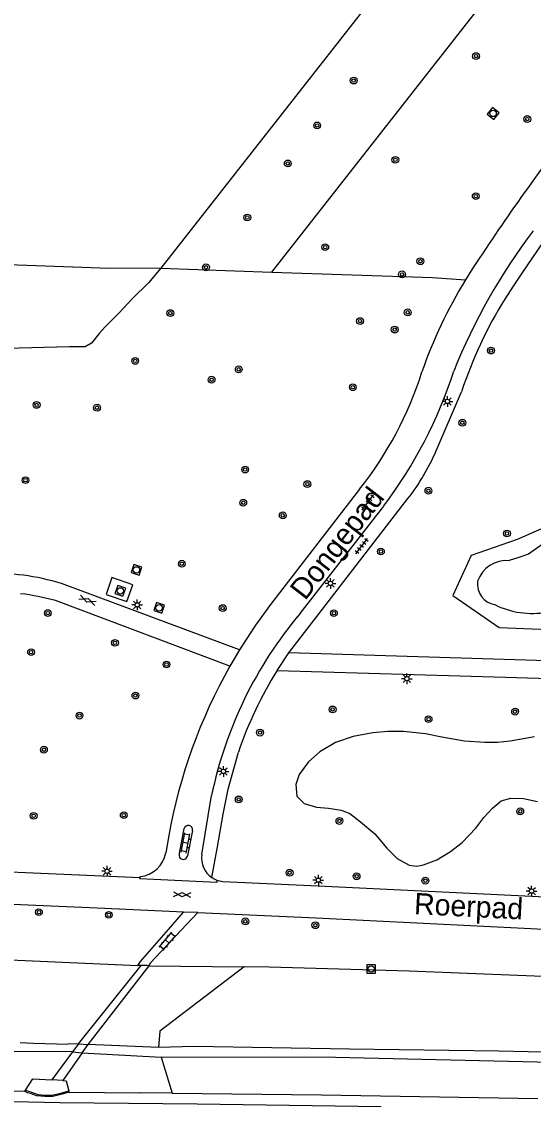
# Model space of a CAD drawing. Extents: x 126000 to 131009, y 393000 to 395500.
# Drawn here: x 130668.7 to 130729, y 394642 to 394769.7 of the extents above; entities that cross this region are included whole.
import ezdxf

# ---------------------------------------------------------------- set-up
doc = ezdxf.new("R2010")
doc.units = 0
for name, color, linetype in [('gg-afsc-hekwerk', 7, 'Continuous'), ('gg-anno-openbare ruimte label', 7, 'Continuous'), ('gg-knt-BGT kruinlijn', 7, 'Continuous'), ('gg-knt-verharding', 7, 'Continuous'), ('gg-kntw-bovenkant insteek waterloop', 7, 'Continuous'), ('gt-grn-groengrens', 7, 'Continuous'), ('gt-symb-boom', 7, 'Continuous'), ('gt-symb-gesloten verharding', 7, 'Continuous'), ('gt-symb-klinker verharding', 7, 'Continuous'), ('gt-symb-lichtmast', 7, 'Continuous'), ('gt-symb-rioolschacht', 7, 'Continuous'), ('gt-symb-tegel verharding', 7, 'Continuous'), ('gx-grn-maaiveld', 7, 'Continuous')]:
    doc.layers.add(name, color=color, linetype=linetype)

# ---------------------------------------------------------------- blocks, each defined once
blk = doc.blocks.new('gt0-BOOM')
at = {"layer": 'gt-symb-boom'}
for radius in [0.4, 0.2]:
    blk.add_circle((0, 0), radius, dxfattribs=at)
blk = doc.blocks.new('gt0-RS')
at = {"layer": 'gt-symb-rioolschacht'}
blk.add_lwpolyline([(-0.5, -0.5), (0.5, -0.5), (0.5, 0.5), (-0.5, 0.5)], close=True, dxfattribs=at)
blk.add_circle((0, 0), 0.375, dxfattribs=at)
blk = doc.blocks.new('gt0-LMAST')
at = {"layer": 'gt-symb-lichtmast'}
for p, q in [((-0.18, 0.17), (-0.45, 0.44)), ((0, 0.25), (0, 0.62)), ((0.17, 0.17), (0.44, 0.44)), ((-0.25, 0), (-0.63, 0)), ((-0.18, -0.18), (-0.45, -0.45)), ((0, -0.25), (0, -0.63)), ((0.44, -0.45), (0.17, -0.18)), ((0.25, 0), (0.62, 0))]:
    blk.add_line(p, q, dxfattribs=at)
blk.add_circle((0, 0), 0.25, dxfattribs=at)
blk = doc.blocks.new('gt0-TEG1')
at = {"layer": 'gt-symb-tegel verharding'}
for p, q in [((-1.12, 0), (1.12, 0)), ((-0.9, -0.25), (-0.9, 0.25)), ((-0.45, -0.25), (-0.45, 0.25)), ((0, -0.25), (0, 0.25)), ((0.45, -0.25), (0.45, 0.25)), ((0.9, -0.25), (0.9, 0.25))]:
    blk.add_line(p, q, dxfattribs=at)
blk = doc.blocks.new('gt0-KL1')
at = {"layer": 'gt-symb-klinker verharding'}
for p, q in [((-1.15, 0.3), (1.15, 0.3)), ((-1, -0.3), (-1, 0.3)), ((-0.5, 0.3), (-0.5, 0.45)), ((0, -0.3), (0, 0.3)), ((0.5, 0.3), (0.5, 0.45)), ((1, -0.3), (1, 0.3)), ((-1.15, -0.3), (1.15, -0.3)), ((-0.5, -0.45), (-0.5, -0.3)), ((0.5, -0.45), (0.5, -0.3))]:
    blk.add_line(p, q, dxfattribs=at)
blk = doc.blocks.new('gt0-GESVH1')
at = {"layer": 'gt-symb-gesloten verharding'}
for p, q in [((-0.99, -0.26), (0.01, 0.24)), ((0.01, -0.26), (-0.99, 0.24)), ((0.01, 0.24), (1.01, -0.26)), ((1.01, 0.24), (0.01, -0.26))]:
    blk.add_line(p, q, dxfattribs=at)

msp = doc.modelspace()

# ---------------------------------------------------------------- linework, layer by layer
at = {"layer": 'gg-afsc-hekwerk'}
for p, q in [((130717.35, 394781.84), (130685.13, 394740.73)), ((130685.13, 394740.73), (130679.08, 394740.68))]:
    msp.add_line(p, q, dxfattribs=at)
at = {"layer": 'gg-knt-BGT kruinlijn'}
for p, q in [((130668.57, 394649.55), (130670.14, 394649.46)), ((130670.14, 394649.46), (130674.16, 394649.35)), ((130675.41, 394649.41), (130674.16, 394649.35)), ((130684.82, 394648.95), (130676.57, 394649.34)), ((130689.02, 394649.07), (130684.82, 394648.95)), ((130707.31, 394648.77), (130689.02, 394649.07)), ((130724.84, 394648.52), (130707.31, 394648.77)), ((130740.99, 394648.2), (130724.84, 394648.52)), ((130669.19, 394643.93), (130670.05, 394645.29)), ((130670.05, 394645.29), (130672.28, 394645.18)), ((130673.56, 394645.09), (130673.95, 394645.05)), ((130673.95, 394645.05), (130674.28, 394643.86)), ((130664.78, 394643.89), (130669.08, 394643.84)), ((130669.19, 394643.93), (130669.08, 394643.84)), ((130674.28, 394643.86), (130674.29, 394643.7)), ((130674.29, 394643.7), (130682.69, 394643.64)), ((130686.46, 394643.6), (130682.69, 394643.64)), ((130686.46, 394643.6), (130704.03, 394643.39)), ((130704.03, 394643.39), (130729.48, 394642.95)), ((130673.24, 394642.46), (130654.59, 394642.82)), ((130689.39, 394642.31), (130673.24, 394642.46)), ((130711.05, 394641.98), (130689.39, 394642.31))]:
    msp.add_line(p, q, dxfattribs=at)
at = {"layer": 'gg-knt-verharding'}
for p, q in [((130717.51, 394719.2), (130720.51, 394726.18)), ((130700.19, 394695.43), (130714.2, 394713.6)), ((130701.51, 394700.07), (130711.35, 394712.72)), ((130694.38, 394695.79), (130673.41, 394703.58)), ((130693.24, 394693.86), (130672.72, 394701.58)), ((130694.38, 394695.79), (130693.24, 394693.86)), ((130698.8, 394693.36), (130700.19, 394695.43)), ((130689.92, 394671.7), (130691.09, 394678.63)), ((130686.04, 394673.91), (130685.69, 394671.9)), ((130687.29, 394671.8), (130687.86, 394674.74)), ((130688.85, 394674.53), (130688.26, 394671.53)), ((130682.66, 394668.94), (130682.66, 394669.09)), ((130686, 394662.86), (130687.79, 394664.92)), ((130689.46, 394664.85), (130687.79, 394664.92)), ((130689.46, 394664.85), (130687.52, 394662.8)), ((130682.73, 394659.09), (130686, 394662.86)), ((130687.52, 394662.8), (130683.88, 394658.93)), ((130682.39, 394658.64), (130682.73, 394659.09)), ((130683.88, 394658.93), (130683.64, 394658.6))]:
    msp.add_line(p, q, dxfattribs=at)
for points in [[(130802.18, 394836.1), (130736.82, 394753.11), (130731.29, 394745.56), (130727.61, 394740.12), (130726.57, 394738.62), (130725.59, 394737.09)], [(130722.67, 394741.98), (130721.8, 394740.67), (130720.96, 394739.34)], [(130708.5, 394714.69), (130698.03, 394701.12), (130696.27, 394698.71), (130694.63, 394696.21), (130694.38, 394695.79)], [(130681.11, 394701.48), (130681.81, 394703.45), (130679.33, 394704.29), (130678.66, 394702.3), (130681.11, 394701.48)], [(130780.3, 394692.82), (130764.81, 394693.49), (130736.93, 394694.3), (130714.11, 394695.02), (130700.19, 394695.43)], [(130698.8, 394693.36), (130725.67, 394692.57), (130752.98, 394691.73), (130771.11, 394691.14), (130780.13, 394690.68)], [(130691.13, 394668.98), (130691.78, 394672.58), (130692.46, 394676.44), (130693.02, 394679.39), (130694.25, 394683.75)], [(130682.66, 394668.94), (130653.9, 394670.19), (130643.76, 394670.58)], [(130691.69, 394668.68), (130691.7, 394668.41), (130682.65, 394668.81), (130682.66, 394668.94)], [(130687.79, 394664.92), (130678.52, 394665.33), (130654.14, 394666.39), (130628.89, 394667.37), (130604.18, 394667.96), (130579.09, 394668.41), (130553.92, 394668.66), (130527.36, 394668.47), (130503.4, 394668.18), (130491.16, 394667.84), (130483.85, 394667.4)], [(130692.41, 394668.53), (130703.61, 394668.02), (130728.77, 394666.78), (130753.93, 394665.44), (130778.94, 394663.91), (130803.96, 394662.4), (130828.92, 394660.67), (130853.71, 394658.77), (130878.79, 394656.68), (130903.67, 394654.61), (130928.97, 394652.39), (130953.54, 394650.25), (130978.97, 394648.08), (131000, 394646.37)], [(130689.46, 394664.85), (130703.4, 394664.23), (130728.67, 394662.97), (130753.9, 394661.66), (130778.86, 394660.14), (130803.98, 394658.61), (130828.25, 394656.96), (130853.82, 394654.97), (130878.29, 394652.94), (130903.17, 394650.85), (130928.57, 394648.61), (130953.74, 394646.4), (130978.59, 394644.33), (131000, 394642.59)]]:
    msp.add_lwpolyline(points, dxfattribs=at)
for centre, radius, start, end in [((130935.77, 394601.51), 255.23, 141.8822, 146.6083), ((130785.57, 394702.08), 71.12, 142.7625, 158.1048), ((130769, 394710.07), 56.26, 148.6495, 160.8693), ((130769.92, 394709.79), 52.06, 148.3722, 161.6486), ((130674.77, 394741.49), 43.08, 321.5378, 342.4624), ((130668.79, 394744.86), 53.33, 322.9461, 342.2503), ((130694, 394729.29), 25.58, 322.1623, 336.7627), ((130665.52, 394678.49), 26.3, 72.5443, 92.5572), ((130665.18, 394674.15), 28.45, 74.6266, 83.0856), ((130738.73, 394668.72), 48.67, 139.8987, 168.2484), ((130748.31, 394662.73), 63.26, 150.5176, 169.819), ((130737.13, 394669.33), 45.24, 147.9142, 161.4094), ((130688.35, 394674.61), 0.506, 349.9809, 165.5762), ((130682.34, 394672.47), 3.4, 275.526, 350.1882), ((130687.76, 394671.62), 0.509, 158.7728, 350.4092), ((130692.71, 394671.31), 2.82, 171.9985, 235.8484), ((130692.55, 394670.99), 2.47, 234.6583, 249.4722), ((130692.54, 394670.97), 2.45, 249.5749, 266.8248)]:
    msp.add_arc(centre, radius, start, end, dxfattribs=at)
at = {"layer": 'gg-kntw-bovenkant insteek waterloop'}
msp.add_lwpolyline([(130731.54, 394709.39), (130729.98, 394708.19), (130728.37, 394707.06), (130727.25, 394706.64), (130726.12, 394706.29)], dxfattribs=at)
for centre, radius, start, end in [((130725.76, 394702.77), 3.53, 84.1317, 162.0599), ((130724.79, 394703.5), 2.42, 171.4127, 261.4086), ((130728.84, 394709.92), 9.85, 243.3963, 279.9183)]:
    msp.add_arc(centre, radius, start, end, dxfattribs=at)
at = {"layer": 'gt-grn-groengrens'}
for p, q in [((130698.19, 394740.27), (130725.65, 394775.31)), ((130685.13, 394740.73), (130698.19, 394740.27))]:
    msp.add_line(p, q, dxfattribs=at)
for points in [[(130679.08, 394740.68), (130654.15, 394741.59), (130623.82, 394741.4), (130592.16, 394740.98), (130562.21, 394740.48), (130530.87, 394739.76), (130490.85, 394738.59)], [(130685.13, 394740.73), (130683.64, 394739.01), (130681.78, 394737.14), (130680.18, 394735.41), (130678.53, 394733.77), (130677.87, 394733.02), (130676.97, 394731.88), (130676.22, 394731.46), (130674.38, 394731.47), (130666.93, 394731.26)], [(130698.19, 394740.27), (130717.08, 394739.61), (130720.96, 394739.34)], [(130734.38, 394711.99), (130727.04, 394708.78), (130721.62, 394706.89), (130719.49, 394702.2), (130724.93, 394698.41), (130730.78, 394698.17)], [(130729.1, 394685.54), (130726.21, 394685.03), (130724.73, 394684.86), (130723.25, 394684.86), (130720.87, 394685.03), (130718.2, 394685.49), (130716.27, 394685.88), (130713.66, 394686.17), (130711.84, 394686.17), (130710.08, 394686), (130707.76, 394685.6), (130705.66, 394684.86), (130703.84, 394683.78), (130702.48, 394682.59), (130701.4, 394681.11), (130701, 394679.92), (130701.11, 394678.56), (130701.97, 394677.71), (130703.44, 394677.25), (130704.86, 394677.14), (130706.34, 394676.91), (130707.36, 394676.51), (130708.61, 394675.55), (130710.31, 394674.13), (130711.73, 394672.42), (130712.92, 394671.23), (130714.34, 394670.44), (130715.23, 394670.31), (130716.04, 394670.49), (130717.58, 394671.06), (130719.22, 394672.03), (130720.59, 394673.11), (130722.18, 394674.81), (130723.14, 394676.06), (130724.16, 394677.14), (130725.18, 394677.99), (130726.32, 394678.33), (130727.8, 394678.27)], [(130727.8, 394678.27), (130729.44, 394677.93)]]:
    msp.add_lwpolyline(points, dxfattribs=at)
at = {"layer": 'gx-grn-maaiveld'}
for p, q in [((130666.46, 394659.32), (130682.39, 394658.64)), ((130675.41, 394649.41), (130682.8, 394658.62)), ((130676.57, 394649.34), (130683.75, 394658.6)), ((130682.8, 394658.62), (130682.39, 394658.64)), ((130683.45, 394658.61), (130682.8, 394658.62)), ((130683.64, 394658.6), (130683.45, 394658.61)), ((130683.75, 394658.6), (130683.64, 394658.6)), ((130683.75, 394658.6), (130694.92, 394658.47)), ((130674.73, 394648.44), (130666.51, 394648.51)), ((130674.73, 394648.44), (130672.28, 394645.18)), ((130675.87, 394648.34), (130673.56, 394645.09)), ((130675.41, 394649.41), (130674.73, 394648.44)), ((130674.73, 394648.44), (130675.87, 394648.34)), ((130675.41, 394649.41), (130676.57, 394649.34)), ((130675.87, 394648.34), (130676.57, 394649.34)), ((130675.87, 394648.34), (130685.16, 394647.82)), ((130685.16, 394647.82), (130686.46, 394643.6)), ((130673.56, 394645.09), (130672.28, 394645.18))]:
    msp.add_line(p, q, dxfattribs=at)
for points in [[(130694.92, 394658.47), (130685.01, 394650.9), (130684.82, 394648.95)], [(130826.94, 394655.05), (130776.72, 394656.09), (130753.72, 394656.82), (130733.98, 394657.18), (130714.34, 394657.96), (130697.87, 394658.43), (130694.92, 394658.47)], [(130749.67, 394646.8), (130745.53, 394646.89), (130729.42, 394647.24), (130705.66, 394647.78), (130685.16, 394647.82)], [(130674.29, 394643.7), (130673.5, 394643.46), (130672.4, 394643.21), (130671.47, 394643.18), (130670.47, 394643.29), (130669.9, 394643.51), (130669.43, 394643.63), (130669.08, 394643.84)], [(130669.19, 394643.93), (130669.88, 394643.69), (130670.64, 394643.44), (130671.49, 394643.37), (130672.42, 394643.4), (130673.17, 394643.55), (130674.28, 394643.86)]]:
    msp.add_lwpolyline(points, dxfattribs=at)

# ---------------------------------------------------------------- block references
at = {"layer": 'gt-symb-boom'}
for p in [(130722.21, 394765.69), (130707.81, 394762.81), (130728.24, 394758.27), (130703.51, 394757.53), (130700.05, 394753.05), (130712.71, 394753.48), (130722.18, 394749.2), (130695.29, 394746.69), (130704.46, 394743.19), (130715.66, 394741.54), (130690.42, 394740.82), (130713.5, 394739.99), (130686.23, 394735.43), (130714.17, 394735.52), (130708.56, 394734.49), (130712.64, 394733.49), (130723.97, 394731.02), (130682.09, 394729.8), (130694.28, 394728.81), (130691.08, 394727.59), (130707.71, 394726.7), (130677.6, 394724.29), (130720.6, 394722.52), (130695.04, 394717.01), (130669.18, 394715.76), (130702.36, 394715.3), (130716.61, 394714.52), (130694.81, 394713.11), (130699.46, 394711.62), (130725.85, 394709.48), (130711.01, 394707.36), (130687.58, 394705.92), (130692.39, 394700.7), (130671.81, 394700.11), (130705.48, 394700.1), (130679.71, 394696.61), (130669.84, 394695.51), (130685.78, 394694.06), (130682.12, 394690.4), (130675.54, 394688.04), (130705.33, 394688.77), (130716.62, 394687.62), (130726.81, 394688.51), (130696.79, 394686.04), (130671.35, 394684.03), (130694.28, 394678.17), (130670.14, 394676.24), (130680.75, 394676.32), (130727.41, 394676.77), (130706.13, 394675.64), (130700.27, 394669.54), (130708.15, 394669.12), (130716.24, 394668.61), (130670.76, 394664.9), (130678.99, 394664.59), (130695.06, 394663.82), (130703.3, 394663.36)]:
    msp.add_blockref('gt0-BOOM', p, dxfattribs=at)
at = {"layer": 'gt-symb-boom', "rotation": 177.9934610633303}
msp.add_blockref('gt0-BOOM', (130670.49, 394724.62), dxfattribs=at)
at = {"layer": 'gt-symb-gesloten verharding'}
for p, rotation in [((130676.48, 394701.63), -21.461063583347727), ((130687.62, 394666.96), -2.2929004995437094)]:
    msp.add_blockref('gt0-GESVH1', p, dxfattribs=dict(at, rotation=rotation))
at = {"layer": 'gt-symb-klinker verharding'}
for p, rotation in [((130688.02, 394673.04), 78.99333582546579), ((130685.88, 394661.46), 49.218432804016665)]:
    msp.add_blockref('gt0-KL1', p, dxfattribs=dict(at, rotation=rotation))
at = {"layer": 'gt-symb-lichtmast'}
for p in [(130718.85, 394725.03), (130705.07, 394703.61), (130682.33, 394701.08), (130714.07, 394692.39), (130692.48, 394681.47), (130678.78, 394669.72), (130703.65, 394668.67), (130728.75, 394667.38)]:
    msp.add_blockref('gt0-LMAST', p, dxfattribs=at)
at = {"layer": 'gt-symb-rioolschacht'}
for p, rotation in [((130724.22, 394758.94), 51.74298312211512), ((130682.24, 394705.2), -19.576725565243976), ((130680.35, 394702.73), -19.576725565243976), ((130684.91, 394700.73), -19.576725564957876)]:
    msp.add_blockref('gt0-RS', p, dxfattribs=dict(at, rotation=rotation))
msp.add_blockref('gt0-RS', (130709.87, 394658.21), dxfattribs=at)
at = {"layer": 'gt-symb-tegel verharding'}
for p, rotation in [((130709.49, 394713.12), 53.62293246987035), ((130708.75, 394707.99), 52.19034788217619)]:
    msp.add_blockref('gt0-TEG1', p, dxfattribs=dict(at, rotation=rotation))

# ---------------------------------------------------------------- texts
at = {"layer": 'gg-anno-openbare ruimte label'}
for s, rotation, p in [('Dongepad', 52.2, (130702.1, 394701.5)), ('Roerpad', 357.1, (130714.88, 394664.68))]:
    msp.add_text(s, height=2.5, rotation=rotation, dxfattribs=at).set_placement(p)

doc.saveas('drawing.dxf')
